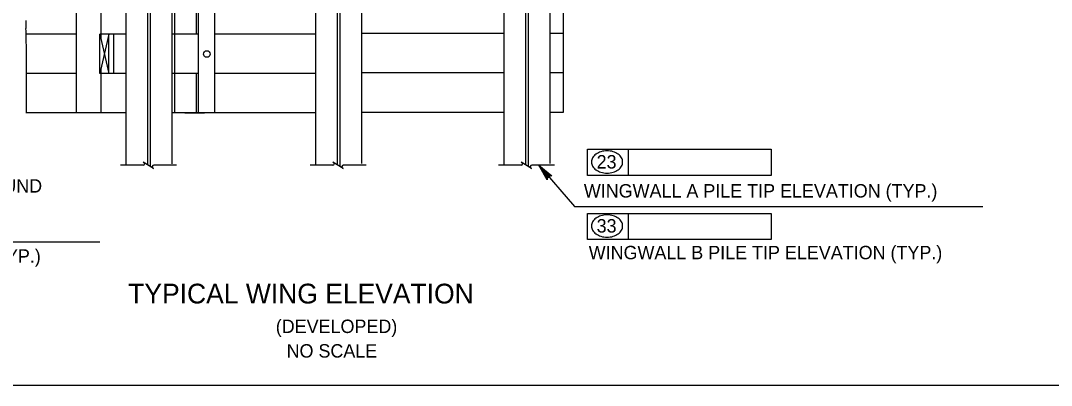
# Model space of a CAD drawing. Extents: x 638304 to 640306, y 296653 to 298435.
# Drawn here: x 639642.9 to 639873.7, y 297262.5 to 297344.2 of the extents above; entities that cross this region are included whole.
import ezdxf

# ---------------------------------------------------------------- set-up
doc = ezdxf.new("R2010")
doc.units = 0
for name, color, linetype in [('2', 7, 'Continuous'), ('4', 7, 'Continuous'), ('Level 3', 7, 'Continuous'), ('Level 4', 7, 'Continuous'), ('Level 8', 7, 'Continuous')]:
    doc.layers.add(name, color=color, linetype=linetype)

msp = doc.modelspace()

# ---------------------------------------------------------------- linework, layer by layer
at = {"layer": '2'}
msp.add_line((640102.46, 297262.46), (639316.46, 297262.46), dxfattribs=at)
at = {"layer": 'Level 3'}
for p, q in [((639677.41, 297403.09), (639677.41, 297323.52)), ((639761.43, 297384.7), (639761.43, 297312.21)), ((639764.38, 297385.53), (639764.38, 297323.64)), ((639751.12, 297381.26), (639751.12, 297311.93)), ((639719.25, 297371.02), (639719.25, 297312.21)), ((639708.94, 297366.29), (639708.94, 297311.93)), ((639682.75, 297323.52), (639682.75, 297359.26)), ((639686.39, 297323.52), (639686.39, 297360.43)), ((639676.81, 297357.77), (639676.81, 297312.09)), ((639655.37, 297356.36), (639655.37, 297323.52)), ((639666.5, 297356.36), (639666.5, 297311.81)), ((639660.86, 297350.8), (639660.86, 297340.44)), ((639682.24, 297350.05), (639682.24, 297341.2)), ((639655.37, 297341.2), (639644.16, 297341.2)), ((639660.69, 297332.36), (639660.69, 297341.2)), ((639660.69, 297341.2), (639662.69, 297332.36)), ((639662.69, 297341.2), (639660.69, 297332.36)), ((639666.5, 297341.2), (639660.69, 297341.2)), ((639662.69, 297332.36), (639662.69, 297341.2)), ((639663.82, 297332.36), (639663.82, 297341.2)), ((639682.75, 297341.2), (639676.81, 297341.2)), ((639708.94, 297341.2), (639686.39, 297341.2)), ((639751.12, 297341.32), (639719.25, 297341.32)), ((639764.38, 297341.32), (639761.43, 297341.32)), ((639655.37, 297332.36), (639644.25, 297332.36)), ((639666.5, 297332.36), (639660.69, 297332.36)), ((639660.86, 297333.12), (639660.86, 297323.52)), ((639682.75, 297332.36), (639676.81, 297332.36)), ((639682.24, 297332.36), (639682.24, 297323.52)), ((639708.94, 297332.36), (639686.39, 297332.36)), ((639751.12, 297332.48), (639719.25, 297332.48)), ((639764.38, 297332.48), (639761.43, 297332.48)), ((639666.5, 297323.52), (639644.25, 297323.52)), ((639708.94, 297323.52), (639676.81, 297323.52)), ((639679.68, 297323.52), (639684.1, 297323.52)), ((639751.12, 297323.64), (639719.25, 297323.64)), ((639764.38, 297323.64), (639761.43, 297323.64))]:
    msp.add_line(p, q, dxfattribs=at)
msp.add_circle((639684.64, 297336.73), 0.737, dxfattribs=at)
for centre, radius, start, end in [((639732.64, 297345.04), 88.55, 180.5256, 181.6562), ((638915.72, 297321.42), 728.71, 1.26208, 1.65618), ((639569.83, 297335.83), 74.44, 0, 1.2621), ((635421.01, 297335.83), 4223.26, 359.83244, 0)]:
    msp.add_arc(centre, radius, start, end, dxfattribs=at)
at = {"layer": 'Level 4'}
for p, q in [((639769.83, 297315.37), (639810.96, 297315.37)), ((639769.83, 297309.48), (639769.83, 297315.37)), ((639778.99, 297309.48), (639778.99, 297315.37)), ((639810.96, 297315.37), (639810.96, 297309.48)), ((639758.91, 297311.8), (639766.89, 297302.55)), ((639810.96, 297309.48), (639769.83, 297309.48)), ((639766.89, 297302.55), (639858.34, 297302.55)), ((639769.83, 297301.02), (639810.96, 297301.02)), ((639769.83, 297295.13), (639769.83, 297301.02)), ((639778.99, 297295.13), (639778.99, 297301.02)), ((639810.96, 297301.02), (639810.96, 297295.13)), ((639586.92, 297294.62), (639660.69, 297294.62)), ((639810.96, 297295.13), (639769.83, 297295.13))]:
    msp.add_line(p, q, dxfattribs=at)
msp.add_lwpolyline([(639758.91, 297311.8), (639761.87, 297309.44), (639761.54, 297309.52), (639761.25, 297309.47), (639761.03, 297309.34), (639760.87, 297309.15), (639760.78, 297308.87), (639760.82, 297308.52), (639758.91, 297311.8), (639760.78, 297308.87), (639760.87, 297309.15), (639758.91, 297311.8), (639761.03, 297309.34), (639761.25, 297309.47), (639758.91, 297311.8), (639761.54, 297309.52)], dxfattribs=at)
msp.add_lwpolyline([(639760.8, 297308.89), (639761.51, 297309.51), (639759.3, 297311.34)], close=True, dxfattribs=at)
for centre, radius, start, end in [((639772.53, 297312.53), 1.82, 149.9767, 180), ((639773.33, 297312.07), 2.75, 125.6316, 149.9767), ((639773.86, 297311.33), 3.65, 106.5358, 125.6316), ((639774.2, 297310.18), 4.86, 90, 106.5358), ((639774.2, 297310.18), 4.86, 73.4642, 90), ((639774.54, 297311.33), 3.65, 54.3684, 73.4642), ((639775.07, 297312.07), 2.75, 30.0233, 54.3684), ((639775.87, 297312.53), 1.82, 0, 30.0233), ((639772.53, 297312.53), 1.82, 180, 210.0233), ((639773.33, 297313), 2.75, 210.0233, 234.3684), ((639773.86, 297313.73), 3.65, 234.3684, 253.4642), ((639774.54, 297313.73), 3.65, 286.5358, 305.6316), ((639775.07, 297313), 2.75, 305.6316, 329.9767), ((639775.87, 297312.53), 1.82, 329.9767, 0), ((639774.2, 297314.89), 4.86, 253.4642, 270), ((639774.2, 297314.89), 4.86, 270, 286.5358), ((639772.53, 297298.18), 1.82, 149.9767, 180), ((639773.33, 297297.72), 2.75, 125.6316, 149.9767), ((639773.86, 297296.98), 3.65, 106.5358, 125.6316), ((639774.2, 297295.82), 4.86, 90, 106.5358), ((639774.2, 297295.82), 4.86, 73.4642, 90), ((639774.54, 297296.98), 3.65, 54.3684, 73.4642), ((639775.07, 297297.72), 2.75, 30.0233, 54.3684), ((639775.87, 297298.18), 1.82, 0, 30.0233), ((639772.53, 297298.18), 1.82, 180, 210.0233), ((639773.33, 297298.64), 2.75, 210.0233, 234.3684), ((639775.07, 297298.64), 2.75, 305.6316, 329.9767), ((639775.87, 297298.18), 1.82, 329.9767, 0), ((639773.86, 297299.38), 3.65, 234.3684, 253.4642), ((639774.2, 297300.54), 4.86, 253.4642, 270), ((639774.2, 297300.54), 4.86, 270, 286.5358), ((639774.54, 297299.38), 3.65, 286.5358, 305.6316)]:
    msp.add_arc(centre, radius, start, end, dxfattribs=at)
at = {"layer": 'Level 8'}
for p, q in [((639713.8, 297419.6), (639713.8, 297311.91)), ((639714.39, 297419.24), (639714.39, 297311.54)), ((639671.36, 297402.6), (639671.36, 297311.91)), ((639671.95, 297402.6), (639671.95, 297311.54)), ((639755.98, 297394.45), (639755.98, 297311.91)), ((639756.57, 297394.09), (639756.57, 297311.54)), ((639670.39, 297311.8), (639665.3, 297311.8)), ((639677.81, 297311.8), (639672.72, 297311.8)), ((639712.83, 297311.8), (639707.75, 297311.8)), ((639720.25, 297311.8), (639715.16, 297311.8)), ((639755.02, 297311.8), (639749.93, 297311.8)), ((639762.43, 297311.8), (639757.34, 297311.8))]:
    msp.add_line(p, q, dxfattribs=at)
for points in [[(639672.55, 297311.16), (639672.69, 297311.07), (639670.39, 297312.52), (639670.54, 297312.43)], [(639714.99, 297311.16), (639715.14, 297311.07), (639712.83, 297312.52), (639712.98, 297312.43)], [(639757.17, 297311.16), (639757.32, 297311.07), (639755.01, 297312.52), (639755.17, 297312.43)]]:
    msp.add_lwpolyline(points, dxfattribs=at)
for centre, start, end in [((639670.36, 297312.14), 275.3286, 57.8672), ((639672.72, 297311.46), 90, 240), ((639712.8, 297312.14), 275.3286, 57.8672), ((639715.16, 297311.46), 90, 240), ((639754.98, 297312.14), 275.3286, 57.8672), ((639757.34, 297311.46), 90, 240)]:
    msp.add_arc(centre, 0.34, start, end, dxfattribs=at)

# ---------------------------------------------------------------- texts
at = {"layer": '4'}
for s, height, p in [('TYPICAL WING ELEVATION', 4.4294, (639667.02, 297280.82)), ('(DEVELOPED)', 3.0001, (639700.05, 297274.2)), ('NO SCALE', 3, (639702.47, 297268.7))]:
    msp.add_text(s, height=height, dxfattribs=at).set_placement(p)
at = {"layer": 'Level 4'}
for s, height, p in [('23', 3, (639771.87, 297311.07)), ('BELOW FIN. GROUND', 3.0001, (639605.62, 297305.67)), ('WINGWALL A PILE TIP ELEVATION (TYP.)', 3.0001, (639769.01, 297304.57)), ('33', 3, (639771.87, 297296.72)), ('ABUT. PILE TIP ELEVATION (TYP.)', 3.0001, (639582.13, 297289.95)), ('WINGWALL B PILE TIP ELEVATION (TYP.)', 3.0001, (639770.1, 297290.74))]:
    msp.add_text(s, height=height, dxfattribs=at).set_placement(p)

doc.saveas('drawing.dxf')
